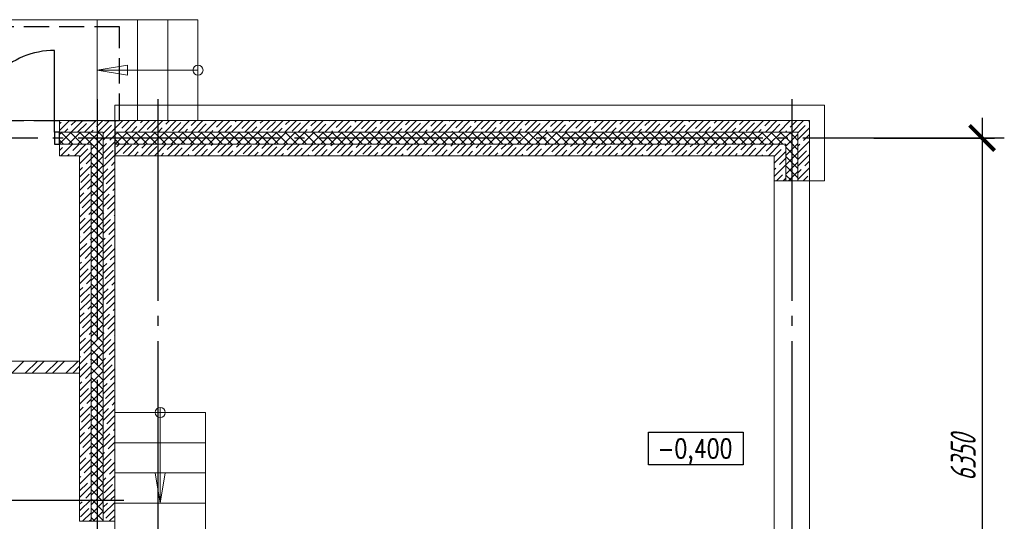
# Model space of a CAD drawing. Header units: millimetres. Extents: x 53645 to 137188, y 78097 to 135542.
# Tile 288 of 288: x 125907 to 135688, y 128016 to 132996. Entities that reach past the tile are written whole.
import ezdxf

# ---------------------------------------------------------------- set-up
doc = ezdxf.new("R2010")
doc.units = ezdxf.units.MM
for name, pattern in [('CONTI', [0]), ('GOST2.303 4', [7, 5, -2, 0]), ('GOST2.303 5', [24, 20, -1.5, 1, -1.5])]:
    doc.linetypes.add(name, pattern=pattern)
doc.layers.add('axis_dim', color=40, linetype='CONTI')
for name, color, linetype, lineweight in [('doors_windows', 4, 'Continuous', 5), ('mark', 4, 'Continuous', 15), ('stair1', 7, 'Continuous', 15), ('Wall2', 40, 'Continuous', 5)]:
    doc.layers.add(name, color=color, linetype=linetype, lineweight=lineweight)
doc.styles.add('GOST 2.304', font='CS_Gost2304.shx', dxfattribs={"width": 0.8, "oblique": 15})
doc.dimstyles.new('СПДС', dxfattribs={"dimscale": 100, "dimtxt": 2.5, "dimasz": 2.5, "dimexe": 1.25, "dimexo": 0.625, "dimtad": 1, "dimdec": 0, "dimtxsty": 'GOST 2.304', "dimblk": 'ARCHTICK', "dimblk1": 'ARCHTICK', "dimblk2": 'ARCHTICK', "dimcen": 2.5, "dimdle": 2, "dimadec": 0, "dimazin": 2, "dimtfac": 0.75, "dimtdec": 4, "dimtmove": 1, "dimatfit": 3, "dimfxl": 1, "dimtolj": 1, "dimarcsym": 1})

# ---------------------------------------------------------------- blocks, each defined once
blk = doc.blocks.new('_ArchTick')
at = {"color": 0, "linetype": 'ByBlock', "const_width": 0.15}
blk.add_lwpolyline([(-0.5, -0.5), (0.5, 0.5)], dxfattribs=at)
blk = doc.blocks.new('*D73')
at = {"layer": 'axis_dim', "color": 0, "linetype": 'Continuous', "lineweight": -2, "ltscale": 100, "transparency": 16777216}
for p, q in [((135466.5, 132021.4), (135466.5, 125271.4)), ((134391.5, 131821.4), (135591.5, 131821.4)), ((134268.6, 125471.4), (135591.5, 125471.4))]:
    blk.add_line(p, q, dxfattribs=at)
at = {"layer": 'Defpoints', "color": 0, "linetype": 'Continuous', "ltscale": 100, "transparency": 16777216}
for p in [(134329, 131821.4), (134206.1, 125471.4), (135466.5, 125471.4)]:
    blk.add_point(p, dxfattribs=at)
at = {"layer": 'axis_dim', "color": 0, "linetype": 'Continuous', "lineweight": -2, "ltscale": 100, "transparency": 16777216, "xscale": 250, "yscale": 250, "zscale": 250}
for p, rotation in [((135466.5, 131821.4), 90), ((135466.5, 125471.4), 270)]:
    blk.add_blockref('_ArchTick', p, dxfattribs=dict(at, rotation=rotation))
at = {"layer": 'axis_dim', "color": 0, "linetype": 'Continuous', "lineweight": -3, "ltscale": 100, "transparency": 16777216, "insert": (135279, 128646.4), "char_height": 250, "attachment_point": 5, "rotation": 90, "style": 'GOST 2.304'}
blk.add_mtext('\\A1;6350', dxfattribs=at)
blk = doc.blocks.new('*U46')
at = {"color": 0, "linetype": 'ByBlock', "ltscale": 10}
blk.add_lwpolyline([(-860, 0), (-860, 810, -0.414214), (-50, 0)], format="xyb", dxfattribs=at)
at = {"color": 0}
for points in [[(-910, 0), (-860, 0), (-860, -120.6), (-910, -120.6)], [(-50, 0), (0, 0), (0, -120.6), (-50, -120.6)]]:
    blk.add_lwpolyline(points, close=True, dxfattribs=at)

msp = doc.modelspace()

# ---------------------------------------------------------------- linework, layer by layer
at = {"layer": 'axis_dim', "linetype": 'GOST2.303 5', "lineweight": 25, "ltscale": 100}
for points in [[(126677.3, 132206), (126677.3, 131821.4)], [(127277.7, 132206), (127277.7, 120177.4)], [(133577.7, 132206), (133577.7, 120177.4)], [(135687.6, 131821.4), (123427.3, 131821.4)], [(126677.3, 131821.4), (126677.3, 128221.4)], [(126941.4, 128221.4), (123427.3, 128221.4)], [(126677.3, 128221.4), (126677.3, 122821.4)]]:
    msp.add_lwpolyline(points, dxfattribs=at)
at = {"layer": 'doors_windows', "color": 4, "linetype": 'GOST2.303 4', "lineweight": -3, "ltscale": 50}
msp.add_lwpolyline([(126898.7, 132926.4), (125698.7, 132926.4), (125698.7, 131996.4), (126898.7, 131996.4), (126898.7, 132014.5)], close=True, dxfattribs=at)
at = {"layer": 'doors_windows', "lineweight": 20, "ltscale": 50}
msp.add_lwpolyline([(133402.7, 131396.4), (133752.7, 131396.4), (133752.7, 125896.4), (133402.7, 125896.4)], close=True, dxfattribs=at)
at = {"layer": 'mark', "linetype": 'Continuous', "lineweight": 25, "ltscale": 75}
msp.add_lwpolyline([(132153.4, 128900.1), (133092.8, 128900.1), (133092.8, 128577.6), (132153.4, 128577.6)], close=True, dxfattribs=at)
at = {"layer": 'stair1', "linetype": 'Continuous', "ltscale": 100}
for p, q in [((126677.5, 132495.7), (126978, 132546)), ((126978, 132546), (126978, 132445.4)), ((126978, 132445.4), (126677.5, 132495.7)), ((127303, 128196.8), (127252.7, 128497.3)), ((127252.7, 128497.3), (127353.3, 128497.3)), ((127353.3, 128497.3), (127303, 128196.8))]:
    msp.add_line(p, q, dxfattribs=at)
at = {"layer": 'stair1', "ltscale": 75}
for points in [[(126677.5, 131996.4), (126677.5, 132996.4), (124677.5, 132996.4), (124677.5, 131996.4)], [(126677.5, 131996.4), (127077.9, 131996.4), (127077.9, 132996.4), (126677.5, 132996.4)], [(127077.9, 131996.4), (127377.9, 131996.4), (127377.9, 132996.4), (127077.9, 132996.4)], [(127377.9, 131996.4), (127677.9, 131996.4), (127677.9, 132996.4), (127377.9, 132996.4)], [(127752.7, 128796.8), (127752.7, 129096.8), (126852.3, 129096.8), (126852.3, 128796.8)], [(127752.7, 128496.8), (127752.7, 128796.8), (126852.3, 128796.8), (126852.3, 128496.8)], [(127752.7, 128196.8), (127752.7, 128496.8), (126852.3, 128496.8), (126852.3, 128196.8)], [(127752.7, 128196.8), (126852.3, 128196.8), (126852.3, 127006.4), (127752.7, 127006.4)]]:
    msp.add_lwpolyline(points, close=True, dxfattribs=at)
at = {"layer": 'stair1', "linetype": 'Continuous', "ltscale": 100}
for points in [[(126677.5, 132495.7), (127277.5, 132495.7)], [(127303, 128196.8), (127303, 129146.8)]]:
    msp.add_lwpolyline(points, dxfattribs=at)
at = {"layer": 'stair1', "ltscale": 100}
for points in [[(126677.5, 132495.7), (127677.9, 132495.7)], [(127303, 128196.8), (127303, 129096.8)]]:
    msp.add_lwpolyline(points, dxfattribs=at)
at = {"layer": 'stair1', "ltscale": 75}
msp.add_lwpolyline([(126852.3, 131996.4), (126852.3, 132146.4), (133752.7, 132146.4), (133902.7, 132146.4), (133902.7, 131396.4), (133752.7, 131396.4)], dxfattribs=at)
at = {"layer": 'stair1', "ltscale": 100}
for centre in [(127677.9, 132495.7), (127303, 129096.8)]:
    msp.add_circle(centre, 50, dxfattribs=at)
at = {"layer": 'Wall2', "ltscale": 100}
for points in [[(126302.3, 131896.8), (126401.9, 131996.4)], [(126302.3, 131881.4), (126302.3, 131996.4)], [(126302.3, 131996.4), (126852.3, 131996.4)], [(126302.3, 131963.1), (126317.8, 131978.5)], [(126419.5, 131881.4), (126534.5, 131996.4)], [(126419.8, 131948), (126468.2, 131996.4)], [(126486.1, 131881.7), (126569, 131964.6)], [(126552.1, 131881.4), (126667.1, 131996.4)], [(126671.1, 131934.1), (126733.4, 131996.4)], [(126684.7, 131881.4), (126799.7, 131996.4)], [(126737.4, 131867.8), (126820.2, 131950.7)], [(126852.3, 131996.4), (126852.3, 128016.4)], [(126854.4, 131918.6), (126932.3, 131996.4)], [(133752.7, 131996.4), (126854.4, 131996.4)], [(126854.4, 131996.4), (126854.4, 131881.4)], [(126856, 131986.5), (126866, 131996.4)], [(126922.3, 131920.2), (126998.5, 131996.4)], [(126949.8, 131881.4), (127064.8, 131996.4)], [(127082.4, 131881.4), (127197.4, 131996.4)], [(127107.3, 131972.5), (127131.1, 131996.4)], [(127173.6, 131906.3), (127256.4, 131989.1)], [(127215, 131881.4), (127330, 131996.4)], [(127347.6, 131881.4), (127462.6, 131996.4)], [(127358.5, 131958.6), (127396.3, 131996.4)], [(127424.8, 131892.3), (127507.7, 131975.2)], [(127480.2, 131881.4), (127595.2, 131996.4)], [(127609.8, 131944.7), (127661.5, 131996.4)], [(127612.8, 131881.4), (127727.8, 131996.4)], [(127679, 131881.4), (127758.9, 131961.3)], [(127745.3, 131881.4), (127860.3, 131996.4)], [(127861, 131930.8), (127926.6, 131996.4)], [(127877.9, 131881.4), (127992.9, 131996.4)], [(127944.2, 131881.4), (128010.2, 131947.4)], [(128010.5, 131881.4), (128125.5, 131996.4)], [(128046, 131983.2), (128059.2, 131996.4)], [(128112.3, 131916.9), (128191.8, 131996.4)], [(128143.1, 131881.4), (128258.1, 131996.4)], [(128275.7, 131881.4), (128390.7, 131996.4)], [(128297.2, 131969.2), (128324.4, 131996.4)], [(128363.5, 131902.9), (128446.4, 131985.8)], [(128408.2, 131881.4), (128523.2, 131996.4)], [(128540.8, 131881.4), (128655.8, 131996.4)], [(128548.5, 131955.3), (128589.5, 131996.4)], [(128614.8, 131889), (128697.6, 131971.9)], [(128673.4, 131881.4), (128788.4, 131996.4)], [(128799.7, 131941.4), (128854.7, 131996.4)], [(128806, 131881.4), (128921, 131996.4)], [(128872.3, 131881.4), (128948.9, 131958)], [(128938.6, 131881.4), (129053.6, 131996.4)], [(128984.7, 131993.8), (128987.3, 131996.4)], [(129051, 131927.5), (129119.9, 131996.4)], [(129071.2, 131881.4), (129186.2, 131996.4)], [(129137.5, 131881.4), (129200.1, 131944)], [(129203.7, 131881.4), (129318.7, 131996.4)], [(129235.9, 131979.8), (129252.5, 131996.4)], [(129302.2, 131913.5), (129385, 131996.4)], [(129336.3, 131881.4), (129451.3, 131996.4)], [(129468.9, 131881.4), (129583.9, 131996.4)], [(129487.1, 131965.9), (129517.6, 131996.4)], [(129553.4, 131899.6), (129636.3, 131982.5)], [(129601.5, 131881.4), (129716.5, 131996.4)], [(129734.1, 131881.4), (129849.1, 131996.4)], [(129738.4, 131952), (129782.8, 131996.4)], [(129804.7, 131885.7), (129887.5, 131968.6)], [(129866.7, 131881.4), (129981.7, 131996.4)], [(129989.6, 131938.1), (130047.9, 131996.4)], [(129999.2, 131881.4), (130114.2, 131996.4)], [(130065.5, 131881.4), (130138.8, 131954.6)], [(130131.8, 131881.4), (130246.8, 131996.4)], [(130174.6, 131990.4), (130180.5, 131996.4)], [(130240.9, 131924.2), (130313.1, 131996.4)], [(130264.4, 131881.4), (130379.4, 131996.4)], [(130397, 131881.4), (130512, 131996.4)], [(130425.8, 131976.5), (130445.7, 131996.4)], [(130492.1, 131910.2), (130575, 131993.1)], [(130529.6, 131881.4), (130644.6, 131996.4)], [(130662.1, 131881.4), (130777.1, 131996.4)], [(130677.1, 131962.6), (130710.9, 131996.4)], [(130743.4, 131896.3), (130826.2, 131979.2)], [(130794.7, 131881.4), (130909.7, 131996.4)], [(130927.3, 131881.4), (131042.3, 131996.4)], [(130928.3, 131948.7), (130976, 131996.4)], [(130994.6, 131882.4), (131077.5, 131965.3)], [(131059.9, 131881.4), (131174.9, 131996.4)], [(131179.6, 131934.8), (131241.2, 131996.4)], [(131192.5, 131881.4), (131307.5, 131996.4)], [(131258.8, 131881.4), (131328.7, 131951.3)], [(131325.1, 131881.4), (131440.1, 131996.4)], [(131364.5, 131987.1), (131373.8, 131996.4)], [(131430.8, 131920.8), (131506.4, 131996.4)], [(131457.6, 131881.4), (131572.6, 131996.4)], [(131590.2, 131881.4), (131705.2, 131996.4)], [(131615.8, 131973.2), (131638.9, 131996.4)], [(131682.1, 131906.9), (131764.9, 131989.8)], [(131722.8, 131881.4), (131837.8, 131996.4)], [(131855.4, 131881.4), (131970.4, 131996.4)], [(131867, 131959.3), (131904.1, 131996.4)], [(131933.3, 131893), (132016.2, 131975.9)], [(131988, 131881.4), (132103, 131996.4)], [(132118.2, 131945.4), (132169.3, 131996.4)], [(132120.6, 131881.4), (132235.6, 131996.4)], [(132186.8, 131881.4), (132267.4, 131961.9)], [(132253.1, 131881.4), (132368.1, 131996.4)], [(132369.5, 131931.4), (132434.4, 131996.4)], [(132385.7, 131881.4), (132500.7, 131996.4)], [(132452, 131881.4), (132518.6, 131948)], [(132518.3, 131881.4), (132633.3, 131996.4)], [(132554.4, 131983.8), (132567, 131996.4)], [(132620.7, 131917.5), (132699.6, 131996.4)], [(132650.9, 131881.4), (132765.9, 131996.4)], [(132783.5, 131881.4), (132898.5, 131996.4)], [(132805.7, 131969.9), (132832.2, 131996.4)], [(132872, 131903.6), (132954.8, 131986.5)], [(132916, 131881.4), (133031, 131996.4)], [(133048.6, 131881.4), (133163.6, 131996.4)], [(133056.9, 131956), (133097.3, 131996.4)], [(133123.2, 131889.7), (133206.1, 131972.5)], [(133181.2, 131881.4), (133296.2, 131996.4)], [(133308.2, 131942.1), (133362.5, 131996.4)], [(133313.8, 131881.4), (133428.8, 131996.4)], [(133380.1, 131881.4), (133457.3, 131958.6)], [(133446.4, 131881.4), (133561.4, 131996.4)], [(133493.1, 131994.4), (133495.1, 131996.4)], [(133559.4, 131928.1), (133627.7, 131996.4)], [(133579, 131881.4), (133694, 131996.4)], [(133637.7, 131873.9), (133708.6, 131944.7)], [(133744.4, 131980.5), (133752.7, 131988.9)], [(133752.7, 131396.4), (133752.7, 131996.4)], [(126302.3, 131857), (126326.7, 131881.4)], [(126302.3, 131764.2), (126419.5, 131881.4)], [(126302.3, 131761.4), (126302.3, 131881.4)], [(126302.3, 131881.4), (126737.3, 131881.4)], [(126737.3, 131881.4), (126302.3, 131881.4)], [(126435.5, 131761.4), (126315.5, 131881.4)], [(126353.2, 131881.4), (126384.1, 131912.2)], [(126392.3, 131761.4), (126512.3, 131881.4)], [(126528.3, 131761.4), (126408.3, 131881.4)], [(126485.1, 131761.4), (126605.1, 131881.4)], [(126619.2, 131763.3), (126501.1, 131881.4)], [(126577.9, 131761.4), (126697.9, 131881.4)], [(126665.6, 131809.7), (126593.9, 131881.4)], [(126618.4, 131881.4), (126635.3, 131898.3)], [(126712, 131856.1), (126686.7, 131881.4)], [(126737.3, 131830.7), (126712, 131856.1)], [(126737.3, 131801.5), (126852.3, 131916.5)], [(126737.3, 128016.4), (126737.3, 131881.4)], [(126737.3, 131881.4), (126737.3, 128016.4)], [(126803.7, 131801.5), (126852.3, 131850.2)], [(126854.4, 131852.3), (126883.5, 131881.4)], [(126854.4, 131761.4), (126854.4, 131881.4)], [(126854.4, 131881.4), (133637.7, 131881.4)], [(126854.4, 131881.4), (133637.7, 131881.4)], [(126856.4, 131761.4), (126976.4, 131881.4)], [(126992.3, 131761.4), (126872.3, 131881.4)], [(126883.5, 131881.4), (126886.5, 131884.4)], [(126949.2, 131761.4), (127069.2, 131881.4)], [(127085.1, 131761.4), (126965.1, 131881.4)], [(127016.1, 131881.4), (127071.5, 131936.7)], [(127042, 131761.4), (127162, 131881.4)], [(127177.9, 131761.4), (127057.9, 131881.4)], [(127134.8, 131761.4), (127254.8, 131881.4)], [(127270.7, 131761.4), (127150.7, 131881.4)], [(127227.6, 131761.4), (127347.6, 131881.4)], [(127363.5, 131761.4), (127243.5, 131881.4)], [(127281.3, 131881.4), (127322.7, 131922.8)], [(127320.4, 131761.4), (127440.4, 131881.4)], [(127456.3, 131761.4), (127336.3, 131881.4)], [(127413.2, 131761.4), (127533.2, 131881.4)], [(127549.1, 131761.4), (127429.1, 131881.4)], [(127506, 131761.4), (127626, 131881.4)], [(127642, 131761.4), (127522, 131881.4)], [(127546.5, 131881.4), (127574, 131908.9)], [(127598.8, 131761.4), (127718.8, 131881.4)], [(127734.8, 131761.4), (127614.8, 131881.4)], [(127691.6, 131761.4), (127811.6, 131881.4)], [(127827.6, 131761.4), (127707.6, 131881.4)], [(127784.4, 131761.4), (127904.4, 131881.4)], [(127920.4, 131761.4), (127800.4, 131881.4)], [(127811.6, 131881.4), (127825.2, 131895)], [(127877.2, 131761.4), (127997.2, 131881.4)], [(128013.2, 131761.4), (127893.2, 131881.4)], [(127970, 131761.4), (128090, 131881.4)], [(128106, 131761.4), (127986, 131881.4)], [(128062.9, 131761.4), (128182.9, 131881.4)], [(128198.8, 131761.4), (128078.8, 131881.4)], [(128155.7, 131761.4), (128275.7, 131881.4)], [(128291.6, 131761.4), (128171.6, 131881.4)], [(128209.4, 131881.4), (128261.4, 131933.4)], [(128248.5, 131761.4), (128368.5, 131881.4)], [(128384.4, 131761.4), (128264.4, 131881.4)], [(128341.3, 131761.4), (128461.3, 131881.4)], [(128477.2, 131761.4), (128357.2, 131881.4)], [(128434.1, 131761.4), (128554.1, 131881.4)], [(128570, 131761.4), (128450, 131881.4)], [(128474.5, 131881.4), (128512.7, 131919.5)], [(128526.9, 131761.4), (128646.9, 131881.4)], [(128662.8, 131761.4), (128542.8, 131881.4)], [(128619.7, 131761.4), (128739.7, 131881.4)], [(128755.6, 131761.4), (128635.6, 131881.4)], [(128712.5, 131761.4), (128832.5, 131881.4)], [(128848.5, 131761.4), (128728.5, 131881.4)], [(128739.7, 131881.4), (128763.9, 131905.6)], [(128805.3, 131761.4), (128925.3, 131881.4)], [(128941.3, 131761.4), (128821.3, 131881.4)], [(128898.1, 131761.4), (129018.1, 131881.4)], [(129034.1, 131761.4), (128914.1, 131881.4)], [(128990.9, 131761.4), (129110.9, 131881.4)], [(129004.9, 131881.4), (129015.2, 131891.7)], [(129126.9, 131761.4), (129006.9, 131881.4)], [(129083.7, 131761.4), (129203.7, 131881.4)], [(129219.7, 131761.4), (129099.7, 131881.4)], [(129176.5, 131761.4), (129296.5, 131881.4)], [(129312.5, 131761.4), (129192.5, 131881.4)], [(129269.4, 131761.4), (129389.4, 131881.4)], [(129405.3, 131761.4), (129285.3, 131881.4)], [(129362.2, 131761.4), (129482.2, 131881.4)], [(129498.1, 131761.4), (129378.1, 131881.4)], [(129402.6, 131881.4), (129451.3, 131930.1)], [(129455, 131761.4), (129575, 131881.4)], [(129590.9, 131761.4), (129470.9, 131881.4)], [(129547.8, 131761.4), (129667.8, 131881.4)], [(129683.7, 131761.4), (129563.7, 131881.4)], [(129640.6, 131761.4), (129760.6, 131881.4)], [(129776.5, 131761.4), (129656.5, 131881.4)], [(129667.8, 131881.4), (129702.6, 131916.2)], [(129733.4, 131761.4), (129853.4, 131881.4)], [(129869.3, 131761.4), (129749.3, 131881.4)], [(129826.2, 131761.4), (129946.2, 131881.4)], [(129962.1, 131761.4), (129842.1, 131881.4)], [(129919, 131761.4), (130039, 131881.4)], [(129932.9, 131881.4), (129953.8, 131902.3)], [(130055, 131761.4), (129935, 131881.4)], [(130011.8, 131761.4), (130131.8, 131881.4)], [(130147.8, 131761.4), (130027.8, 131881.4)], [(130104.6, 131761.4), (130224.6, 131881.4)], [(130240.6, 131761.4), (130120.6, 131881.4)], [(130197.4, 131761.4), (130317.4, 131881.4)], [(130198.1, 131881.4), (130205.1, 131888.4)], [(130333.4, 131761.4), (130213.4, 131881.4)], [(130290.2, 131761.4), (130410.2, 131881.4)], [(130426.2, 131761.4), (130306.2, 131881.4)], [(130330.7, 131881.4), (130390, 131940.7)], [(130383, 131761.4), (130503, 131881.4)], [(130519, 131761.4), (130399, 131881.4)], [(130475.9, 131761.4), (130595.9, 131881.4)], [(130611.8, 131761.4), (130491.8, 131881.4)], [(130568.7, 131761.4), (130688.7, 131881.4)], [(130704.6, 131761.4), (130584.6, 131881.4)], [(130595.9, 131881.4), (130641.3, 131926.8)], [(130661.5, 131761.4), (130781.5, 131881.4)], [(130797.4, 131761.4), (130677.4, 131881.4)], [(130754.3, 131761.4), (130874.3, 131881.4)], [(130890.2, 131761.4), (130770.2, 131881.4)], [(130847.1, 131761.4), (130967.1, 131881.4)], [(130861, 131881.4), (130892.5, 131912.9)], [(130983, 131761.4), (130863, 131881.4)], [(130939.9, 131761.4), (131059.9, 131881.4)], [(131075.8, 131761.4), (130955.8, 131881.4)], [(131032.7, 131761.4), (131152.7, 131881.4)], [(131168.6, 131761.4), (131048.6, 131881.4)], [(131125.5, 131761.4), (131245.5, 131881.4)], [(131126.2, 131881.4), (131143.8, 131899)], [(131261.5, 131761.4), (131141.5, 131881.4)], [(131218.3, 131761.4), (131338.3, 131881.4)], [(131354.3, 131761.4), (131234.3, 131881.4)], [(131311.1, 131761.4), (131431.1, 131881.4)], [(131447.1, 131761.4), (131327.1, 131881.4)], [(131391.4, 131881.4), (131395, 131885)], [(131403.9, 131761.4), (131523.9, 131881.4)], [(131539.9, 131761.4), (131419.9, 131881.4)], [(131496.7, 131761.4), (131616.7, 131881.4)], [(131632.7, 131761.4), (131512.7, 131881.4)], [(131523.9, 131881.4), (131580, 131937.4)], [(131589.5, 131761.4), (131709.5, 131881.4)], [(131725.5, 131761.4), (131605.5, 131881.4)], [(131682.4, 131761.4), (131802.4, 131881.4)], [(131818.3, 131761.4), (131698.3, 131881.4)], [(131775.2, 131761.4), (131895.2, 131881.4)], [(131789.1, 131881.4), (131831.2, 131923.5)], [(131911.1, 131761.4), (131791.1, 131881.4)], [(131868, 131761.4), (131988, 131881.4)], [(132003.9, 131761.4), (131883.9, 131881.4)], [(131960.8, 131761.4), (132080.8, 131881.4)], [(132096.7, 131761.4), (131976.7, 131881.4)], [(132053.6, 131761.4), (132173.6, 131881.4)], [(132054.3, 131881.4), (132082.4, 131909.6)], [(132189.5, 131761.4), (132069.5, 131881.4)], [(132146.4, 131761.4), (132266.4, 131881.4)], [(132282.3, 131761.4), (132162.3, 131881.4)], [(132239.2, 131761.4), (132359.2, 131881.4)], [(132375.2, 131761.4), (132255.2, 131881.4)], [(132319.4, 131881.4), (132333.7, 131895.6)], [(132332, 131761.4), (132452, 131881.4)], [(132468, 131761.4), (132348, 131881.4)], [(132424.8, 131761.4), (132544.8, 131881.4)], [(132560.8, 131761.4), (132440.8, 131881.4)], [(132517.6, 131761.4), (132637.6, 131881.4)], [(132653.6, 131761.4), (132533.6, 131881.4)], [(132584.6, 131881.4), (132584.9, 131881.7)], [(132610.4, 131761.4), (132730.4, 131881.4)], [(132746.4, 131761.4), (132626.4, 131881.4)], [(132703.2, 131761.4), (132823.2, 131881.4)], [(132717.2, 131881.4), (132769.9, 131934.1)], [(132839.2, 131761.4), (132719.2, 131881.4)], [(132796, 131761.4), (132916, 131881.4)], [(132932, 131761.4), (132812, 131881.4)], [(132888.9, 131761.4), (133008.9, 131881.4)], [(133024.8, 131761.4), (132904.8, 131881.4)], [(132981.7, 131761.4), (133101.7, 131881.4)], [(132982.3, 131881.4), (133021.1, 131920.2)], [(133117.6, 131761.4), (132997.6, 131881.4)], [(133074.5, 131761.4), (133194.5, 131881.4)], [(133210.4, 131761.4), (133090.4, 131881.4)], [(133167.3, 131761.4), (133287.3, 131881.4)], [(133303.2, 131761.4), (133183.2, 131881.4)], [(133247.5, 131881.4), (133272.4, 131906.3)], [(133260.1, 131761.4), (133380.1, 131881.4)], [(133396, 131761.4), (133276, 131881.4)], [(133352.9, 131761.4), (133472.9, 131881.4)], [(133488.8, 131761.4), (133368.8, 131881.4)], [(133445.7, 131761.4), (133565.7, 131881.4)], [(133549.7, 131793.3), (133461.7, 131881.4)], [(133512.7, 131881.4), (133523.6, 131892.3)], [(133517.7, 131740.6), (133637.7, 131860.6)], [(133596.1, 131839.7), (133554.5, 131881.4)], [(133637.7, 131807.6), (133752.7, 131922.6)], [(133637.7, 131881.4), (133637.7, 131396.4)], [(133637.7, 131881.4), (133637.7, 131396.4)], [(133692, 131795.5), (133752.7, 131856.3)], [(126342.6, 131761.4), (126302.3, 131801.7)], [(126302.3, 131646.4), (126302.3, 131761.4)], [(126302.3, 131761.4), (126617.3, 131761.4)], [(126617.3, 131761.4), (126302.3, 131761.4)], [(126317.1, 131646.4), (126432.1, 131761.4)], [(126433.8, 131696.8), (126498.4, 131761.4)], [(126449.7, 131646.4), (126564.7, 131761.4)], [(126617.3, 131708), (126737.3, 131828)], [(126617.3, 128016.4), (126617.3, 131761.4)], [(126617.3, 131761.4), (126617.3, 128016.4)], [(126737.3, 131645.1), (126619.2, 131763.3)], [(126737.3, 131737.9), (126665.6, 131809.7)], [(126737.3, 131668.9), (126852.3, 131783.9)], [(126737.3, 131735.2), (126767.9, 131765.7)], [(126899.5, 131761.4), (126854.4, 131806.4)], [(126854.4, 131653.4), (126962.4, 131761.4)], [(133517.7, 131761.4), (126854.4, 131761.4)], [(126854.4, 131761.4), (126854.4, 131646.4)], [(133517.7, 131761.4), (126854.4, 131761.4)], [(126870, 131735.2), (126896.1, 131761.4)], [(126936.3, 131668.9), (127019.1, 131751.8)], [(126980, 131646.4), (127095, 131761.4)], [(127112.6, 131646.4), (127227.6, 131761.4)], [(127121.2, 131721.3), (127161.3, 131761.4)], [(127245.2, 131646.4), (127360.2, 131761.4)], [(127372.5, 131707.4), (127426.5, 131761.4)], [(127377.8, 131646.4), (127492.8, 131761.4)], [(127510.3, 131646.4), (127625.3, 131761.4)], [(127557.4, 131759.8), (127559, 131761.4)], [(127623.7, 131693.5), (127691.6, 131761.4)], [(127642.9, 131646.4), (127757.9, 131761.4)], [(127775.5, 131646.4), (127890.5, 131761.4)], [(127808.7, 131745.8), (127824.2, 131761.4)], [(127874.9, 131679.5), (127956.8, 131761.4)], [(127908.1, 131646.4), (128023.1, 131761.4)], [(128040.7, 131646.4), (128155.7, 131761.4)], [(128059.9, 131731.9), (128089.4, 131761.4)], [(128126.2, 131665.6), (128209.1, 131748.5)], [(128173.2, 131646.4), (128288.2, 131761.4)], [(128305.8, 131646.4), (128420.8, 131761.4)], [(128311.1, 131718), (128354.5, 131761.4)], [(128438.4, 131646.4), (128553.4, 131761.4)], [(128562.4, 131704.1), (128619.7, 131761.4)], [(128571, 131646.4), (128686, 131761.4)], [(128703.6, 131646.4), (128818.6, 131761.4)], [(128747.3, 131756.4), (128752.3, 131761.4)], [(128813.6, 131690.1), (128884.9, 131761.4)], [(128836.2, 131646.4), (128951.2, 131761.4)], [(128968.7, 131646.4), (129083.7, 131761.4)], [(128998.6, 131742.5), (129017.5, 131761.4)], [(129064.9, 131676.2), (129147.7, 131759.1)], [(129101.3, 131646.4), (129216.3, 131761.4)], [(129233.9, 131646.4), (129348.9, 131761.4)], [(129249.8, 131728.6), (129282.6, 131761.4)], [(129366.5, 131646.4), (129481.5, 131761.4)], [(129499.1, 131646.4), (129614.1, 131761.4)], [(129501.1, 131714.7), (129547.8, 131761.4)], [(129631.7, 131646.4), (129746.7, 131761.4)], [(129752.3, 131700.8), (129812.9, 131761.4)], [(129764.2, 131646.4), (129879.2, 131761.4)], [(129896.8, 131646.4), (130011.8, 131761.4)], [(129937.3, 131753.1), (129945.5, 131761.4)], [(130003.6, 131686.8), (130078.1, 131761.4)], [(130029.4, 131646.4), (130144.4, 131761.4)], [(130162, 131646.4), (130277, 131761.4)], [(130188.5, 131739.2), (130210.7, 131761.4)], [(130254.8, 131672.9), (130337.7, 131755.8)], [(130294.6, 131646.4), (130409.6, 131761.4)], [(130427.1, 131646.4), (130542.1, 131761.4)], [(130439.8, 131725.3), (130475.9, 131761.4)], [(130559.7, 131646.4), (130674.7, 131761.4)], [(130691, 131711.4), (130741, 131761.4)], [(130692.3, 131646.4), (130807.3, 131761.4)], [(130824.9, 131646.4), (130939.9, 131761.4)], [(130942.2, 131697.4), (131006.2, 131761.4)], [(130957.5, 131646.4), (131072.5, 131761.4)], [(131090.1, 131646.4), (131205.1, 131761.4)], [(131127.2, 131749.8), (131138.8, 131761.4)], [(131193.5, 131683.5), (131271.4, 131761.4)], [(131222.6, 131646.4), (131337.6, 131761.4)], [(131355.2, 131646.4), (131470.2, 131761.4)], [(131378.4, 131735.9), (131403.9, 131761.4)], [(131444.7, 131669.6), (131527.6, 131752.5)], [(131487.8, 131646.4), (131602.8, 131761.4)], [(131620.4, 131646.4), (131735.4, 131761.4)], [(131629.7, 131722), (131669.1, 131761.4)], [(131753, 131646.4), (131868, 131761.4)], [(131880.9, 131708), (131934.3, 131761.4)], [(131885.6, 131646.4), (132000.6, 131761.4)], [(132018.1, 131646.4), (132133.1, 131761.4)], [(132065.9, 131760.4), (132066.8, 131761.4)], [(132132.2, 131694.1), (132199.4, 131761.4)], [(132150.7, 131646.4), (132265.7, 131761.4)], [(132283.3, 131646.4), (132398.3, 131761.4)], [(132317.1, 131746.5), (132332, 131761.4)], [(132383.4, 131680.2), (132464.6, 131761.4)], [(132415.9, 131646.4), (132530.9, 131761.4)], [(132548.5, 131646.4), (132663.5, 131761.4)], [(132568.4, 131732.6), (132597.2, 131761.4)], [(132634.7, 131666.3), (132717.5, 131749.1)], [(132681, 131646.4), (132796, 131761.4)], [(132813.6, 131646.4), (132928.6, 131761.4)], [(132819.6, 131718.6), (132862.3, 131761.4)], [(132946.2, 131646.4), (133061.2, 131761.4)], [(133070.9, 131704.7), (133127.5, 131761.4)], [(133078.8, 131646.4), (133193.8, 131761.4)], [(133211.4, 131646.4), (133326.4, 131761.4)], [(133255.8, 131757.1), (133260.1, 131761.4)], [(133322.1, 131690.8), (133392.7, 131761.4)], [(133344, 131646.4), (133459, 131761.4)], [(133507, 131743.2), (133517.7, 131753.9)], [(133517.7, 131647.8), (133637.7, 131767.8)], [(133517.7, 131396.4), (133517.7, 131761.4)], [(133517.7, 131396.4), (133517.7, 131761.4)], [(133637.7, 131705.3), (133549.7, 131793.3)], [(133637.7, 131798.1), (133596.1, 131839.7)], [(133637.7, 131675), (133752.7, 131790)], [(133637.7, 131741.3), (133656.2, 131759.8)], [(126302.3, 131697.9), (126331.7, 131727.3)], [(126383.4, 131646.4), (126398, 131661)], [(126502.3, 131632.7), (126582.9, 131713.3)], [(126502.3, 131566.5), (126617.3, 131681.5)], [(126617.3, 131615.2), (126737.3, 131735.2)], [(126737.3, 131552.3), (126617.3, 131672.3)], [(126737.3, 131536.3), (126852.3, 131651.3)], [(126751.3, 131616.6), (126834.2, 131699.4)], [(127046.3, 131646.4), (127085.4, 131685.5)], [(127187.5, 131655), (127270.4, 131737.9)], [(127311.5, 131646.4), (127336.7, 131671.6)], [(127444, 131646.4), (127521.6, 131724)], [(127576.6, 131646.4), (127587.9, 131657.7)], [(127709.2, 131646.4), (127772.9, 131710)], [(127974.4, 131646.4), (128024.1, 131696.1)], [(128239.5, 131646.4), (128275.3, 131682.2)], [(128377.4, 131651.7), (128460.3, 131734.6)], [(128504.7, 131646.4), (128526.6, 131668.3)], [(128637.3, 131646.4), (128711.5, 131720.6)], [(128769.9, 131646.4), (128777.8, 131654.3)], [(128902.5, 131646.4), (128962.8, 131706.7)], [(129167.6, 131646.4), (129214, 131692.8)], [(129316.1, 131662.3), (129399, 131745.2)], [(129432.8, 131646.4), (129465.3, 131678.9)], [(129567.4, 131648.4), (129650.2, 131731.2)], [(129697.9, 131646.4), (129716.5, 131665)], [(129830.5, 131646.4), (129901.5, 131717.3)], [(129963.1, 131646.4), (129967.8, 131651)], [(130095.7, 131646.4), (130152.7, 131703.4)], [(130360.9, 131646.4), (130404, 131689.5)], [(130506, 131659), (130588.9, 131741.9)], [(130626, 131646.4), (130655.2, 131675.6)], [(130758.6, 131646.4), (130840.2, 131727.9)], [(130891.2, 131646.4), (130906.4, 131661.6)], [(131023.8, 131646.4), (131091.4, 131714)], [(131288.9, 131646.4), (131342.6, 131700.1)], [(131554.1, 131646.4), (131593.9, 131686.2)], [(131696, 131655.7), (131778.8, 131738.5)], [(131819.3, 131646.4), (131845.1, 131672.2)], [(131951.8, 131646.4), (132030.1, 131724.6)], [(132084.4, 131646.4), (132096.4, 131658.3)], [(132217, 131646.4), (132281.3, 131710.7)], [(132482.2, 131646.4), (132532.6, 131696.8)], [(132747.3, 131646.4), (132783.8, 131682.9)], [(132885.9, 131652.4), (132968.8, 131735.2)], [(133012.5, 131646.4), (133035.1, 131668.9)], [(133145.1, 131646.4), (133220, 131721.3)], [(133277.7, 131646.4), (133286.3, 131655)], [(133402.7, 131638.9), (133471.3, 131707.4)], [(133402.7, 131572.6), (133517.7, 131687.6)], [(133637.7, 131612.5), (133517.7, 131732.5)], [(133517.7, 131555), (133637.7, 131675)], [(133637.7, 131542.4), (133752.7, 131657.4)], [(133639.6, 131610.6), (133722.5, 131693.5)], [(126502.3, 131646.4), (126302.3, 131646.4)], [(126502.3, 128016.4), (126502.3, 131646.4)], [(126566.4, 131564.2), (126617.3, 131615.2)], [(126617.3, 131522.4), (126737.3, 131642.4)], [(126737.3, 131459.5), (126617.3, 131579.5)], [(126817.6, 131550.3), (126852.3, 131585)], [(126854.4, 131646.4), (133402.7, 131646.4)], [(131156.4, 131646.4), (131157.7, 131647.7)], [(133402.7, 131646.4), (133402.7, 131396.4)], [(133402.7, 131440), (133517.7, 131555)], [(133454.7, 131558.2), (133517.7, 131621.3)], [(133637.7, 131519.7), (133517.7, 131639.7)], [(133517.7, 131462.2), (133637.7, 131582.2)], [(133705.9, 131544.3), (133752.7, 131591.1)], [(126502.3, 131433.9), (126617.3, 131548.9)], [(126502.3, 131500.2), (126530.6, 131528.4)], [(126514, 131379.2), (126596.8, 131462.1)], [(126617.3, 131429.5), (126737.3, 131549.5)], [(126737.3, 131366.7), (126617.3, 131486.7)], [(126617.3, 131336.7), (126737.3, 131456.7)], [(126737.3, 131403.7), (126852.3, 131518.7)], [(126737.3, 131470), (126781.8, 131514.5)], [(133402.7, 131506.3), (133418.9, 131522.4)], [(133425.4, 131396.4), (133485.2, 131456.1)], [(133637.7, 131426.9), (133517.7, 131546.9)], [(133575.4, 131396.4), (133517.7, 131454.1)], [(133544.7, 131396.4), (133637.7, 131489.4)], [(133637.7, 131409.8), (133752.7, 131524.8)], [(133637.7, 131476.1), (133670.1, 131508.5)], [(126502.3, 131301.3), (126617.3, 131416.3)], [(126737.3, 131273.9), (126617.3, 131393.9)], [(126617.3, 131243.9), (126737.3, 131363.9)], [(126737.3, 131271.1), (126852.3, 131386.1)], [(126765.2, 131365.3), (126848.1, 131448.2)], [(133402.7, 131396.4), (133517.7, 131396.4)], [(133491.7, 131396.4), (133517.7, 131422.4)], [(133637.7, 131396.4), (133517.7, 131396.4)], [(133637.5, 131396.4), (133637.7, 131396.6)], [(133637.7, 131396.4), (133752.7, 131396.4)], [(133690.6, 131396.4), (133736.4, 131442.2)], [(126502.3, 131168.7), (126617.3, 131283.7)], [(126502.3, 131235), (126544.5, 131277.2)], [(126580.3, 131312.9), (126617.3, 131350)], [(126737.3, 131181.1), (126617.3, 131301.1)], [(126617.3, 131151.1), (126737.3, 131271.1)], [(126737.3, 131204.8), (126795.7, 131263.2)], [(126831.5, 131299), (126852.3, 131319.8)], [(126527.9, 131128), (126610.8, 131210.9)], [(126737.3, 131088.3), (126617.3, 131208.3)], [(126617.3, 131058.3), (126737.3, 131178.3)], [(126737.3, 131138.5), (126852.3, 131253.5)], [(126779.1, 131114.1), (126852.3, 131187.2)], [(126502.3, 131036.1), (126617.3, 131151.1)], [(126594.2, 131061.7), (126617.3, 131084.8)], [(126737.3, 130995.5), (126617.3, 131115.5)], [(126617.3, 130965.5), (126737.3, 131085.5)], [(126737.3, 131006), (126852.3, 131121)], [(126737.3, 131072.2), (126743.4, 131078.3)], [(126502.3, 130969.8), (126558.4, 131025.9)], [(126502.3, 130903.5), (126617.3, 131018.5)], [(126737.3, 130902.7), (126617.3, 131022.7)], [(126617.3, 130872.7), (126737.3, 130992.7)], [(126737.3, 130939.7), (126809.6, 131012)], [(126737.3, 130873.4), (126852.3, 130988.4)], [(126845.4, 131047.8), (126852.3, 131054.7)], [(126502.3, 130771), (126617.3, 130886)], [(126541.8, 130876.8), (126617.3, 130952.2)], [(126737.3, 130809.9), (126617.3, 130929.9)], [(126617.3, 130779.9), (126737.3, 130899.9)], [(126793.1, 130862.8), (126852.3, 130922.1)], [(126502.3, 130837.2), (126506, 130841)], [(126502.3, 130704.7), (126572.3, 130774.7)], [(126608.1, 130810.5), (126617.3, 130819.7)], [(126737.3, 130717.1), (126617.3, 130837.1)], [(126617.3, 130687.1), (126737.3, 130807.1)], [(126737.3, 130740.8), (126852.3, 130855.8)], [(126737.3, 130807.1), (126757.3, 130827)], [(126502.3, 130638.4), (126617.3, 130753.4)], [(126555.7, 130625.5), (126617.3, 130687.1)], [(126737.3, 130624.2), (126617.3, 130744.2)], [(126617.3, 130594.3), (126737.3, 130714.3)], [(126737.3, 130608.2), (126852.3, 130723.2)], [(126740.7, 130677.9), (126823.6, 130760.7)], [(126502.3, 130505.8), (126617.3, 130620.8)], [(126502.3, 130572.1), (126519.9, 130589.7)], [(126737.3, 130531.4), (126617.3, 130651.4)], [(126617.3, 130501.5), (126737.3, 130621.5)], [(126737.3, 130475.6), (126852.3, 130590.6)], [(126737.3, 130541.9), (126771.2, 130575.8)], [(126807, 130611.6), (126852.3, 130656.9)], [(126502.3, 130373.2), (126617.3, 130488.2)], [(126503.4, 130440.6), (126586.2, 130523.4)], [(126737.3, 130438.6), (126617.3, 130558.6)], [(126617.3, 130408.7), (126737.3, 130528.7)], [(126754.6, 130426.6), (126837.5, 130509.5)], [(126569.7, 130374.3), (126617.3, 130421.9)], [(126737.3, 130345.8), (126617.3, 130465.8)], [(126617.3, 130315.9), (126737.3, 130435.9)], [(126737.3, 130343), (126852.3, 130458)], [(126820.9, 130360.3), (126852.3, 130391.8)], [(126502.3, 130240.6), (126617.3, 130355.6)], [(126502.3, 130306.9), (126533.9, 130338.5)], [(126737.3, 130253), (126617.3, 130373)], [(126617.3, 130223), (126737.3, 130343)], [(126737.3, 130160.2), (126617.3, 130280.2)], [(126737.3, 130210.5), (126852.3, 130325.5)], [(126737.3, 130276.8), (126785.1, 130324.5)], [(126502.3, 130108), (126617.3, 130223)], [(126517.3, 130189.3), (126600.2, 130272.2)], [(126617.3, 130130.2), (126737.3, 130250.2)], [(126737.3, 130067.4), (126617.3, 130187.4)], [(126737.3, 130077.9), (126852.3, 130192.9)], [(126768.5, 130175.4), (126851.4, 130258.3)], [(126502.3, 129975.5), (126617.3, 130090.5)], [(126502.3, 130041.8), (126547.8, 130087.2)], [(126583.6, 130123), (126617.3, 130156.8)], [(126617.3, 130037.4), (126737.3, 130157.4)], [(126737.3, 129974.6), (126617.3, 130094.6)], [(126834.8, 130109.1), (126852.3, 130126.6)], [(126531.2, 129938.1), (126614.1, 130020.9)], [(126617.3, 129944.6), (126737.3, 130064.6)], [(126737.3, 129881.8), (126617.3, 130001.8)], [(126737.3, 130011.6), (126799, 130073.3)], [(126737.3, 129945.3), (126852.3, 130060.3)], [(126782.5, 129924.1), (126852.3, 129994)], [(126502.3, 129842.9), (126617.3, 129957.9)], [(126597.5, 129871.8), (126617.3, 129891.6)], [(126617.3, 129851.8), (126737.3, 129971.8)], [(126737.3, 129789), (126617.3, 129909)], [(126737.3, 129812.7), (126852.3, 129927.7)], [(126737.3, 129879), (126746.7, 129888.3)], [(126502.3, 129776.6), (126561.7, 129836)], [(126502.3, 129710.3), (126617.3, 129825.3)], [(126617.3, 129759), (126737.3, 129879)], [(126737.3, 129696.2), (126617.3, 129816.2)], [(126737.3, 129746.4), (126813, 129822.1)], [(126737.3, 129680.1), (126852.3, 129795.1)], [(126848.8, 129857.9), (126852.3, 129861.4)], [(126502.3, 129577.7), (126617.3, 129692.7)], [(126545.1, 129686.8), (126617.3, 129759)], [(126617.3, 129666.2), (126737.3, 129786.2)], [(126737.3, 129603.4), (126617.3, 129723.4)], [(126617.3, 129573.4), (126737.3, 129693.4)], [(126796.4, 129672.9), (126852.3, 129728.8)], [(124702.3, 129606.4), (126502.3, 129606.4)], [(125827.6, 129486.4), (125947.6, 129606.4)], [(125962.3, 129486.4), (126082.3, 129606.4)], [(126029.7, 129486.4), (126149.7, 129606.4)], [(126164.4, 129486.4), (126284.4, 129606.4)], [(126231.7, 129486.4), (126351.7, 129606.4)], [(126366.4, 129486.4), (126486.4, 129606.4)], [(126502.3, 129644), (126509.3, 129651)], [(126502.3, 129606.4), (126502.3, 129486.4)], [(126611.4, 129620.5), (126617.3, 129626.4)], [(126737.3, 129510.6), (126617.3, 129630.6)], [(126617.3, 129480.6), (126737.3, 129600.6)], [(126737.3, 129547.5), (126852.3, 129662.5)], [(126737.3, 129613.8), (126760.6, 129637.1)], [(126433.8, 129486.4), (126502.3, 129554.9)], [(126502.3, 129511.4), (126575.6, 129584.7)], [(126502.3, 129445.1), (126617.3, 129560.1)], [(126737.3, 129417.7), (126617.3, 129537.7)], [(126617.3, 129387.8), (126737.3, 129507.8)], [(126737.3, 129415), (126852.3, 129530)], [(126744, 129487.9), (126826.9, 129570.8)], [(126502.3, 129486.4), (124702.3, 129486.4)], [(126502.3, 129312.5), (126617.3, 129427.5)], [(126502.3, 129378.8), (126523.3, 129399.8)], [(126559.1, 129435.6), (126617.3, 129493.8)], [(126737.3, 129324.9), (126617.3, 129444.9)], [(126617.3, 129295), (126737.3, 129415)], [(126810.3, 129421.7), (126852.3, 129463.7)], [(126506.7, 129250.6), (126589.6, 129333.5)], [(126737.3, 129232.1), (126617.3, 129352.1)], [(126617.3, 129202.2), (126737.3, 129322.2)], [(126737.3, 129282.4), (126852.3, 129397.4)], [(126737.3, 129348.7), (126774.5, 129385.9)], [(126757.9, 129236.7), (126840.8, 129319.6)], [(126502.3, 129180), (126617.3, 129295)], [(126573, 129184.3), (126617.3, 129228.7)], [(126737.3, 129139.3), (126617.3, 129259.3)], [(126617.3, 129109.3), (126737.3, 129229.3)], [(126737.3, 129149.8), (126852.3, 129264.8)], [(126502.3, 129047.4), (126617.3, 129162.4)], [(126502.3, 129113.7), (126537.2, 129148.5)], [(126737.3, 129046.5), (126617.3, 129166.5)], [(126617.3, 129016.5), (126737.3, 129136.5)], [(126737.3, 129083.5), (126788.4, 129134.6)], [(126737.3, 129017.2), (126852.3, 129132.2)], [(126824.2, 129170.4), (126852.3, 129198.5)], [(126502.3, 128914.8), (126617.3, 129029.8)], [(126520.6, 128999.4), (126603.5, 129082.2)], [(126737.3, 128953.7), (126617.3, 129073.7)], [(126617.3, 128923.7), (126737.3, 129043.7)], [(126771.9, 128985.5), (126852.3, 129065.9)], [(126586.9, 128933.1), (126617.3, 128963.5)], [(126737.3, 128860.9), (126617.3, 128980.9)], [(126617.3, 128830.9), (126737.3, 128950.9)], [(126737.3, 128884.6), (126852.3, 128999.6)], [(126838.1, 128919.2), (126852.3, 128933.3)], [(126502.3, 128848.5), (126551.1, 128897.3)], [(126502.3, 128782.2), (126617.3, 128897.2)], [(126534.5, 128748.1), (126617.3, 128830.9)], [(126737.3, 128768.1), (126617.3, 128888.1)], [(126617.3, 128738.1), (126737.3, 128858.1)], [(126737.3, 128818.3), (126802.4, 128883.4)], [(126737.3, 128752.1), (126852.3, 128867.1)], [(126502.3, 128649.6), (126617.3, 128764.6)], [(126737.3, 128675.3), (126617.3, 128795.3)], [(126617.3, 128645.3), (126737.3, 128765.3)], [(126737.3, 128619.5), (126852.3, 128734.5)], [(126785.8, 128734.2), (126852.3, 128800.8)], [(126502.3, 128583.3), (126565, 128646)], [(126502.3, 128517.1), (126617.3, 128632.1)], [(126600.8, 128681.8), (126617.3, 128698.3)], [(126737.3, 128582.5), (126617.3, 128702.5)], [(126617.3, 128552.5), (126737.3, 128672.5)], [(126737.3, 128685.8), (126750, 128698.4)], [(126737.3, 128553.2), (126816.3, 128632.1)], [(126852.1, 128667.9), (126852.3, 128668.2)], [(126548.5, 128496.9), (126617.3, 128565.8)], [(126737.3, 128489.7), (126617.3, 128609.7)], [(126617.3, 128459.7), (126737.3, 128579.7)], [(126737.3, 128486.9), (126852.3, 128601.9)], [(126799.7, 128483), (126852.3, 128535.6)], [(126502.3, 128384.5), (126617.3, 128499.5)], [(126502.3, 128450.8), (126512.7, 128461.1)], [(126614.7, 128430.6), (126617.3, 128433.2)], [(126737.3, 128396.9), (126617.3, 128516.9)], [(126617.3, 128366.9), (126737.3, 128486.9)], [(126737.3, 128304.1), (126617.3, 128424.1)], [(126737.3, 128354.3), (126852.3, 128469.3)], [(126737.3, 128420.6), (126763.9, 128447.2)], [(126502.3, 128318.2), (126578.9, 128394.8)], [(126502.3, 128251.9), (126617.3, 128366.9)], [(126617.3, 128274.1), (126737.3, 128394.1)], [(126737.3, 128211.2), (126617.3, 128331.2)], [(126737.3, 128221.7), (126852.3, 128336.7)], [(126747.3, 128298), (126830.2, 128380.9)], [(126502.3, 128119.3), (126617.3, 128234.3)], [(126562.4, 128245.7), (126617.3, 128300.6)], [(126617.3, 128181.3), (126737.3, 128301.3)], [(126737.3, 128118.4), (126617.3, 128238.4)], [(126813.6, 128231.7), (126852.3, 128270.4)], [(126502.3, 128185.6), (126526.6, 128209.9)], [(126510, 128060.7), (126592.9, 128143.6)], [(126617.3, 128088.5), (126737.3, 128208.5)], [(126737.3, 128025.6), (126617.3, 128145.6)], [(126737.3, 128089.1), (126852.3, 128204.1)], [(126737.3, 128155.4), (126777.8, 128195.9)], [(126761.2, 128046.8), (126844.1, 128129.6)], [(126532, 128016.4), (126617.3, 128101.7)], [(126598.3, 128016.4), (126617.3, 128035.4)], [(126653.8, 128016.4), (126617.3, 128052.8)], [(126638.1, 128016.4), (126737.3, 128115.7)], [(126797.2, 128016.4), (126852.3, 128071.6)], [(126617.3, 128016.4), (126502.3, 128016.4)], [(126737.3, 128016.4), (126617.3, 128016.4)], [(126730.9, 128016.4), (126737.3, 128022.8)], [(126852.3, 128016.4), (126737.3, 128016.4)]]:
    msp.add_lwpolyline(points, dxfattribs=at)

# ---------------------------------------------------------------- block references
at = {"color": 0, "xscale": -1, "rotation": 359.9999936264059}
msp.add_blockref('*U46', (125392.2, 131881.4), dxfattribs=at)

# ---------------------------------------------------------------- texts
at = {"layer": 'mark', "linetype": 'Continuous', "lineweight": 25, "ltscale": 75, "insert": (132242.4, 128832.6), "char_height": 187.5, "width": 940.362, "attachment_point": 1, "style": 'GOST 2.304'}
msp.add_mtext('\\Fsimplex.shx;\\W0.8000000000;\\Q0.2617993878;\\T1.0000000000;\\o\\l-0,400', dxfattribs=at)

# ---------------------------------------------------------------- dimensions: what is measured, and where the dimension line sits
at = {"layer": 'axis_dim', "color": 18, "linetype": 'Continuous', "lineweight": -3, "ltscale": 100, "true_color": 0x000000}
dim = msp.add_linear_dim(base=(135466.5, 125471.4), p1=(134329, 131821.4), p2=(134206.1, 125471.4), angle=270, dimstyle='СПДС', override={"dimscale": 100, "dimsah": 1}, dxfattribs=at)
dim.commit()
dim.dimension.update_dxf_attribs({"geometry": '*D73', "text_midpoint": (135279, 128646.4)})

doc.saveas('drawing.dxf')
